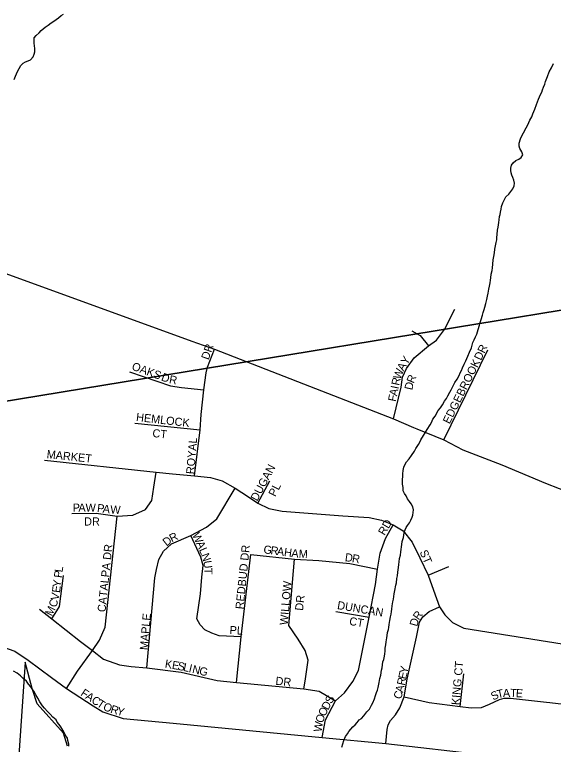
# Model space of a CAD drawing. Extents: x 1310247 to 1664935, y 284496 to 704931.
# Drawn here: x 1476284 to 1479599, y 570190 to 574682 of the extents above; entities that cross this region are included whole.
import ezdxf

# ---------------------------------------------------------------- set-up
doc = ezdxf.new("R2010")
doc.units = 0
for name, color, linetype in [('GM_X_Corporation_Text', 7, 'Continuous'), ('GM_X_County', 7, 'Continuous'), ('GM_X_County_Subdivision_Text', 7, 'Continuous'), ('GM_X_Interstate_Shield', 7, 'Continuous'), ('GM_X_Major_Lake_Text', 7, 'Continuous'), ('GM_X_Minor_River_Text', 7, 'Continuous'), ('GM_X_Rail_Line', 7, 'Continuous')]:
    doc.layers.add(name, color=color, linetype=linetype)

msp = doc.modelspace()

# ---------------------------------------------------------------- linework, layer by layer
at = {"layer": 'GM_X_Corporation_Text'}
for points in [[(1478614.7, 572194.1), (1478662.6, 572388.1), (1478669.8, 572450.6), (1478694.5, 572502.9), (1478741.5, 572569.3), (1478831, 572643.9), (1478880.3, 572678.2), (1478928.8, 572743.1), (1478993, 572868.5)], [(1478727.3, 572735.7), (1478778.8, 572706.6), (1478831, 572643.9)], [(1477391.4, 571844.2), (1477424.6, 572125.7), (1477432.2, 572221.7), (1477448.3, 572372.9), (1477462.7, 572476.3), (1477470.7, 572512.5), (1477513, 572623.3)], [(1478925.8, 572064), (1479196, 572619.3)], [(1476991, 572483.7), (1477242.1, 572397.2), (1477309.9, 572387.6), (1477448.3, 572372.9)], [(1477023.1, 572168), (1477424.6, 572125.7)], [(1476467.2, 571940), (1477155, 571865.7), (1477254.9, 571855.5), (1477391.4, 571844.2), (1477489.2, 571832.4), (1477561, 571811.9), (1477641.7, 571767.1), (1477722.3, 571713.3), (1477780, 571674.8), (1477849.1, 571642.8), (1477929.8, 571626.2), (1478303.8, 571598), (1478465.2, 571587.8), (1478542, 571569.8), (1478613.7, 571541.6), (1478673.9, 571505.8), (1478730.3, 571435.3), (1478776.4, 571339.3), (1478828.9, 571231.7), (1478861, 571140.1), (1478897.4, 571037), (1478930.7, 570988.4), (1478977.5, 570941), (1479048.6, 570906.4), (1479704.1, 570801.1)], [(1476636.3, 571610.8), (1476784.8, 571613.4), (1476915.5, 571595.4), (1477011.5, 571600.6), (1477088.4, 571636.4), (1477127.9, 571691.8), (1477140.5, 571773), (1477155, 571865.7)], [(1477780, 571674.8), (1477854.3, 571813.2)], [(1477097.3, 570661.8), (1477145.6, 571215.9), (1477156.7, 571265.9), (1477170.3, 571329), (1477199.8, 571380.3), (1477249.7, 571425.1), (1477367.6, 571476.4), (1477464.9, 571527.6), (1477529, 571578.8), (1477641.7, 571767.1)], [(1476603, 570534.3), (1476670.2, 570641.9), (1476763.7, 570767.4), (1476806, 570832.7), (1476840.3, 570910.9), (1476915.5, 571595.4)], [(1478177, 570232.7), (1478196.2, 570341.6), (1478257.7, 570459.4), (1478314.1, 570508.1), (1478365.3, 570578.5), (1478399.9, 570645.1), (1478465.2, 570973), (1478503.6, 571174.1), (1478517.7, 571269.5), (1478532.8, 571368.2), (1478565.7, 571457.7), (1478613.7, 571541.6)], [(1477678.8, 570852.6), (1477541.8, 570859), (1477496.9, 570874.4), (1477454.7, 570896.1), (1477425.2, 570925.6), (1477405, 570963.6), (1477427.8, 571117.7), (1477436.5, 571220), (1477443.1, 571291.9), (1477430.3, 571341.9), (1477367.6, 571476.4)], [(1477649.3, 570572.1), (1477678.8, 570852.6), (1477736.4, 571358.5)], [(1477736.4, 571358.5), (1478006.7, 571330.3), (1478156.5, 571322.6), (1478346.1, 571304.7), (1478517.7, 571269.5)], [(1478064, 570532.6), (1478070.9, 570580.3), (1478089.9, 570707.9), (1478070.7, 570768.1), (1478028.4, 570837.2), (1477972.1, 570921.8), (1478006.7, 571330.3)], [(1478828.9, 571231.7), (1478955.7, 571286.1)], [(1476513.3, 570962.7), (1476560.7, 571039.6), (1476584.2, 571229.5)], [(1478568.9, 570196.9), (1478576.9, 570281.3), (1478581.8, 570310.2), (1478597.1, 570337.7), (1478627.8, 570373), (1478653.5, 570415.9), (1478680.3, 570483.1), (1478698.9, 570591.5), (1478756.6, 570849.4), (1478775.1, 570943.5), (1478795.6, 570976.2), (1478834.7, 571008.2), (1478897.4, 571037)], [(1476436.5, 571021.7), (1476513.3, 570962.7), (1476688.8, 570824.4), (1476763.7, 570767.4), (1476829.7, 570714.3), (1476928.3, 570679.7), (1477001.3, 570669.5), (1477097.3, 570661.8), (1477308.7, 570634.9), (1477530.2, 570583.6), (1477649.3, 570572.1), (1478064, 570532.6), (1478157.8, 570517), (1478257.7, 570459.4)], [(1478260.3, 571008.9), (1478465.2, 570973)], [(1476367.3, 570709.2), (1476510.1, 570602.9), (1476603, 570534.3), (1476766.9, 570428.7), (1476825.8, 570391.5), (1476952.6, 570349.3), (1477260, 570321.1), (1478177, 570232.7), (1478568.9, 570196.9), (1479176.7, 570126.4), (1479544.2, 570072.3), (1479747.6, 570055.3), (1479764.6, 570053.1)], [(1479025.5, 570424.2), (1479047.3, 570624)], [(1478680.3, 570483.1), (1478834.7, 570447.9), (1479025.5, 570424.2), (1479093.4, 570414.6), (1479156.2, 570417.8), (1479205.5, 570438.3), (1479267, 570467.7), (1479297, 570475.4), (1479334.8, 570474.8), (1479557.7, 570450.4), (1479577.9, 570448)], [(1479577.9, 570448), (1479785, 570423.6), (1479792.2, 570422.7)]]:
    msp.add_lwpolyline(points, dxfattribs=at)
at = {"layer": 'GM_X_County'}
for points in [[(1480575, 578377.6), (1480023, 572924.8), (1474265.8, 571980.6), (1474738.6, 577396.3)], [(1480023, 572924.8), (1479478.5, 567337.9), (1473763.6, 566593.3), (1474265.8, 571980.6)]]:
    msp.add_lwpolyline(points, close=True, dxfattribs=at)
at = {"layer": 'GM_X_County_Subdivision_Text'}
msp.add_lwpolyline([(1474639.8, 570848.5), (1474724.7, 570843), (1474943.1, 570828.9), (1475119.9, 570813.9), (1475198, 570812.6), (1475341.7, 570802.3), (1475542.5, 570812.6), (1475635.3, 570821.9), (1475716.4, 570829.6), (1475787.8, 570830.2), (1475874.2, 570824.4), (1476102.2, 570805.2), (1476208.5, 570791.1), (1476284.1, 570764.2), (1476367.3, 570709.2)], dxfattribs=at)
at = {"layer": 'GM_X_Interstate_Shield'}
for points in [[(1475911.2, 573202.6), (1475934.6, 573195.5), (1477373.9, 572673.1), (1477513, 572623.3), (1478097.5, 572395.6)], [(1478097.5, 572395.6), (1478541.7, 572222.5)], [(1478541.7, 572222.5), (1478614.7, 572194.1), (1478737.5, 572141.7)], [(1478737.5, 572141.7), (1478758.7, 572132.7), (1478925.8, 572064), (1479042.2, 572004.3), (1479282.5, 571911.8), (1479550.4, 571797.6), (1479718.3, 571732), (1479907.9, 571646.9)]]:
    msp.add_lwpolyline(points, dxfattribs=at)
at = {"layer": 'GM_X_Major_Lake_Text'}
msp.add_lwpolyline([(1476609.5, 570178.6), (1476584.6, 570259.6), (1476422.6, 570440.4), (1476391.4, 570533.9), (1476347.8, 570696.1), (1476299.9, 569972.9)], dxfattribs=at)
at = {"layer": 'GM_X_Minor_River_Text'}
for points in [[(1476280.1, 574283), (1476288.6, 574302.9), (1476301.4, 574332.7), (1476311.9, 574350.5), (1476322.4, 574368.3), (1476336.8, 574384.1), (1476351.1, 574391.7), (1476367.3, 574397.3), (1476381.5, 574403), (1476398, 574422.7), (1476404.4, 574438.6), (1476408.8, 574452.6), (1476407.3, 574472.7), (1476405.8, 574490.8), (1476404.2, 574506.9), (1476404.5, 574521), (1476405, 574539), (1476415.4, 574552.8), (1476433.9, 574570.5), (1476446.3, 574584.2), (1476470.9, 574605.7), (1476489.2, 574617.3), (1476507.6, 574630.9), (1476526, 574642.5), (1476540.3, 574652.2), (1476554.6, 574661.9), (1476571, 574675.5), (1476585.3, 574685.2)], [(1479149.4, 572786.7), (1479153.9, 572804.7), (1479162.6, 572832.6), (1479167, 572848.5), (1479173.5, 572866.4), (1479177.9, 572882.4), (1479182.5, 572904.4), (1479189.1, 572928.3), (1479193.7, 572948.3), (1479198.2, 572968.3), (1479202.8, 572992.3), (1479205.3, 573010.3), (1479209.8, 573030.3), (1479212.3, 573048.3), (1479214.6, 573062.3), (1479217.2, 573084.3), (1479221.8, 573106.3), (1479224.2, 573124.3), (1479226.8, 573146.4), (1479229.5, 573172.4), (1479232, 573192.4), (1479236.6, 573216.4), (1479239.2, 573238.5), (1479243.7, 573258.4), (1479246.2, 573278.5), (1479250.7, 573296.4), (1479251, 573310.5), (1479253.5, 573328.5), (1479256.2, 573354.5), (1479258.7, 573374.6), (1479261, 573388.6), (1479263.4, 573402.6), (1479265.8, 573418.6), (1479268.3, 573438.6), (1479270.7, 573452.6), (1479273.1, 573466.6), (1479277.5, 573484.6), (1479280, 573500.6), (1479288.6, 573524.5), (1479297, 573540.4), (1479307.5, 573560.2), (1479324, 573577.8), (1479336.5, 573593.6), (1479348.9, 573609.4), (1479357.4, 573627.2), (1479359.9, 573645.3), (1479356.3, 573663.4), (1479348.7, 573679.7), (1479343.1, 573693.9), (1479339.4, 573708), (1479337.8, 573722.2), (1479338.1, 573736.2), (1479340.6, 573756.2), (1479351, 573770), (1479367.4, 573783.7), (1479385.7, 573791.3), (1479400, 573802.9), (1479410.4, 573818.8), (1479404.9, 573837), (1479393.4, 573857.4), (1479387.7, 573871.6), (1479388.2, 573891.7), (1479396.9, 573917.5), (1479407.5, 573939.4), (1479415.9, 573955.2), (1479430.7, 573985), (1479439.1, 573998.8), (1479447.6, 574018.7), (1479454, 574032.6), (1479466.5, 574052.4), (1479473.1, 574072.3), (1479485.8, 574100.1), (1479494.6, 574128), (1479507.5, 574161.9), (1479520.2, 574189.7), (1479528.6, 574205.5), (1479533, 574219.5), (1479537.4, 574235.4), (1479545.9, 574253.3), (1479550.4, 574271.3), (1479563.2, 574301.1), (1479573.9, 574328.9), (1479586.6, 574354.7), (1479599.3, 574380.5)], [(1478574.3, 570846.7), (1478576.7, 570860.7), (1478579.1, 570878.7), (1478583.6, 570896.7), (1478586, 570910.7), (1478588.4, 570928.7), (1478593.1, 570952.7), (1478597.6, 570974.6), (1478600.1, 570992.7), (1478602.5, 571008.7), (1478604.9, 571022.7), (1478607.4, 571042.7), (1478612.1, 571068.7), (1478614.5, 571084.7), (1478619.3, 571116.7), (1478623.8, 571136.7), (1478628.7, 571170.7), (1478633.1, 571184.6), (1478635.7, 571210.7), (1478640.2, 571228.6), (1478642.8, 571250.7), (1478645.5, 571278.7), (1478648, 571296.7), (1478650.4, 571314.8), (1478653, 571334.8), (1478657.5, 571354.7), (1478660, 571374.8), (1478662.4, 571390.8), (1478664.8, 571406.8), (1478667.2, 571420.8), (1478669.6, 571438.8), (1478676.3, 571464.7), (1478678.7, 571478.7), (1478681.1, 571494.8), (1478687.5, 571510.7), (1478693.9, 571524.6), (1478702.3, 571538.4), (1478712.7, 571554.2), (1478721.1, 571570.1), (1478729.6, 571587.9), (1478734, 571601.9), (1478736.4, 571617.9), (1478738.8, 571633.9), (1478733.3, 571652.1), (1478723.7, 571670.4), (1478714, 571684.7), (1478702.4, 571701.1), (1478692.9, 571719.4), (1478683.2, 571733.7), (1478675.6, 571752), (1478674.1, 571772.1), (1478670.6, 571792.3), (1478671, 571806.3), (1478671.3, 571820.4), (1478671.8, 571838.5), (1478672.3, 571856.5), (1478674.8, 571876.5), (1478679.3, 571896.5), (1478685.7, 571910.4), (1478696.2, 571930.2), (1478710.7, 571948), (1478725.3, 571967.7), (1478744, 571995.3), (1478752.4, 572011.2), (1478769.2, 572036.9), (1478777.5, 572050.8), (1478783.9, 572064.7), (1478800.7, 572092.3), (1478809.1, 572108.2), (1478821.6, 572128), (1478840.4, 572157.6), (1478848.8, 572171.5), (1478857.4, 572191.4), (1478871.9, 572211.1), (1478890.8, 572244.8), (1478905.3, 572262.5), (1478915.8, 572280.3), (1478928.4, 572302.1), (1478940.9, 572319.8), (1478949.3, 572335.7), (1478961.9, 572357.5), (1478970.3, 572373.3), (1478978.8, 572389.2), (1478993.5, 572417), (1479006.1, 572438.7), (1479018.7, 572460.5), (1479025.1, 572476.4), (1479033.6, 572492.3), (1479040, 572508.2), (1479050.6, 572530), (1479061.2, 572551.9), (1479071.9, 572579.7), (1479082.6, 572603.6), (1479095.3, 572631.4), (1479104.1, 572663.3), (1479112.6, 572681.2), (1479119.1, 572699.1), (1479127.5, 572714.9), (1479136.3, 572744.8), (1479145, 572770.7), (1479149.4, 572786.7)], [(1478296.3, 570172.8), (1478302.9, 570194.8), (1478309.4, 570214.7), (1478320, 570238.5), (1478332.5, 570256.3), (1478340.9, 570270.1), (1478353.3, 570283.9), (1478365.7, 570297.6), (1478380.1, 570311.3), (1478392.5, 570325.1), (1478404.9, 570340.8), (1478419.2, 570350.5), (1478433.6, 570366.2), (1478450.3, 570389.9), (1478466.8, 570407.5), (1478479.4, 570431.3), (1478487.8, 570445.2), (1478498.5, 570471), (1478505, 570490.9), (1478511.6, 570510.8), (1478515.9, 570524.8), (1478520.4, 570540.8), (1478527.1, 570570.7), (1478531.8, 570596.7), (1478536.3, 570616.7), (1478541.1, 570646.7), (1478545.5, 570660.6), (1478550.5, 570698.7), (1478554.8, 570712.6), (1478559.4, 570732.6), (1478561.8, 570748.6), (1478564.2, 570764.6), (1478564.6, 570782.7), (1478567.2, 570802.7), (1478569.6, 570820.7), (1478574.3, 570846.7)], [(1476617, 570178.8), (1476617.3, 570192.8), (1476611.9, 570215), (1476608.2, 570229.2), (1476594.7, 570249.6), (1476589.1, 570263.8), (1476579.4, 570278.1), (1476567.9, 570298.5), (1476558.2, 570312.8), (1476546.5, 570327.1), (1476538.9, 570341.4), (1476519.2, 570357.9), (1476501.6, 570376.4), (1476486, 570392.9), (1476468.5, 570413.4), (1476454.8, 570427.8), (1476439.4, 570452.3), (1476425.9, 570474.7), (1476414.4, 570495.1), (1476406.8, 570511.4), (1476395.1, 570525.7), (1476383.5, 570544.1), (1476369.9, 570560.5), (1476356.3, 570578.9), (1476334.7, 570597.5), (1476319, 570612), (1476299.4, 570628.5), (1476277.6, 570641.1)]]:
    msp.add_lwpolyline(points, dxfattribs=at)

# ---------------------------------------------------------------- texts
at = {"layer": 'GM_X_Rail_Line'}
for s, rotation, p in [('DR', 70.5566, (1477477, 572553.6)), ('DR', 64.7982, (1479153.7, 572550)), ('Y', 57.6981, (1478698.1, 572522.3)), ('EDGEBROOK', 63.7355, (1478960.2, 572158.6)), ('OAKS', 340.1437, (1477000.6, 572497.7)), ('A', 60.5018, (1478676.7, 572484.5)), ('D', 339.8787, (1477181.7, 572431.4)), ('W', 69.5817, (1478657.7, 572432.8)), ('R', 349.312, (1477231.5, 572413.9)), ('R', 78.1755, (1478650.1, 572396)), ('R', 67.4138, (1478739.3, 572408.8)), ('I', 78.1437, (1478645.6, 572374.4)), ('D', 77.3313, (1478730.4, 572368.1)), ('F', 78.1916, (1478629.4, 572296.9)), ('A', 78.18, (1478636.6, 572331.4)), ('HEMLOCK', 353.3902, (1477029.3, 572181.4)), ('CT', 353.6638, (1477129.8, 572082.7)), ('ROYAL', 85.2348, (1477388.4, 571851.6)), ('MARKET', 354.0899, (1476479.2, 571952.6)), ('DUGAN', 61.8592, (1477776.7, 571683.7)), ('PL', 63.4349, (1477887.9, 571711.4)), ('P', 359.9454, (1476641, 571622.6)), ('A', 359.9126, (1476676.2, 571622.6)), ('W', 359.5629, (1476720.1, 571622.5)), ('P', 353.5391, (1476789.1, 571621.4)), ('A', 352.856, (1476823.9, 571617.5)), ('W', 357.2196, (1476871.7, 571611.6)), ('DR', 0, (1476711.4, 571537.5)), ('RD', 59.5361, (1478560.1, 571472.8)), ('R', 26.8583, (1477251.1, 571433.2)), ('W', 294.0376, (1477375.6, 571480.8)), ('D', 38.4482, (1477218.9, 571407.3)), ('CATALPA DR', 84.095, (1476842.9, 571002.6)), ('A', 294.0224, (1477398.9, 571428.5)), ('L', 293.9986, (1477416.8, 571388.4)), ('REDBUD DR', 84.2867, (1477692, 571020.2)), ('G', 352.284, (1477812.7, 571367.3)), ('R', 352.2545, (1477856.3, 571361.4)), ('A', 352.258, (1477895.5, 571356.1)), ('H', 352.2407, (1477939.1, 571350.2)), ('N', 289.0776, (1477430.7, 571357.3)), ('A', 354.5982, (1477985, 571344)), ('M', 356.9863, (1478031, 571339.7)), ('D', 351.975, (1478314, 571318.9)), ('R', 350.0905, (1478357.1, 571312.9)), ('ST', 293.2005, (1478774.9, 571374.9)), ('U', 278.025, (1477444.5, 571318.1)), ('L', 82.7469, (1476578.6, 571247.7)), ('T', 271.2299, (1477450.5, 571276.1)), ('P', 82.7469, (1476574.1, 571212.8)), ('Y', 82.7469, (1476566.9, 571156)), ('WILLOW', 85.1548, (1477964.8, 570923.2)), ('V', 78.8784, (1476553.4, 571074.3)), ('E', 82.7469, (1476562.5, 571121.1)), ('C', 71.1415, (1476538.7, 571029.8)), ('DR', 83.9934, (1478058.3, 571011.3)), ('M', 63.4046, (1476512.2, 570975.8)), ('DUNCAN', 350.3852, (1478266.2, 571024.1)), ('MAPLE', 85.134, (1477103.1, 570769.2)), ('R', 53.8584, (1478770.5, 570951.5)), ('CT', 350.5416, (1478340, 570926)), ('D', 74.7334, (1478761, 570913.3)), ('PL', 356.4254, (1477605.2, 570870.2)), ('K', 350.4694, (1477205.8, 570663.3)), ('E', 350.4795, (1477249.2, 570656)), ('S', 349.3921, (1477283.6, 570650.3)), ('L', 347.2163, (1477317.7, 570643.9)), ('I', 346.8546, (1477352, 570636.1)), ('N', 346.7695, (1477373.4, 570631.1)), ('KING CT', 84.8967, (1479020.8, 570430.5)), ('G', 346.7787, (1477416.2, 570621.1)), ('E', 77.4741, (1478692.2, 570588.5)), ('Y', 77.4593, (1478699.8, 570622.9)), ('DR', 353.9946, (1477887.2, 570557.8)), ('R', 77.4672, (1478683.6, 570549.9)), ('A', 77.1231, (1478673.7, 570506.6)), ('F', 326.416, (1476685.9, 570494.7)), ('A', 326.4498, (1476715.2, 570475.1)), ('C', 72.9472, (1478661, 570464.9)), ('S', 25.111, (1479228.1, 570459.9)), ('T', 12.3925, (1479257.2, 570473.9)), ('A', 2.0984, (1479289.2, 570481.1)), ('T', 357.5401, (1479332.1, 570482.8)), ('E', 357.0475, (1479367.2, 570481.3)), ('C', 326.4447, (1476751.9, 570450.8)), ('T', 326.5376, (1476785, 570428.9)), ('D', 62.0857, (1478212.8, 570397.6)), ('S', 60.4517, (1478233.2, 570436.2)), ('O', 338.075, (1476824, 570404.4)), ('R', 343.5953, (1476869.8, 570386.2)), ('Y', 343.7608, (1476908, 570375)), ('O', 62.9072, (1478192.9, 570358.6)), ('O', 73.2589, (1478181.1, 570318.7)), ('W', 80.2004, (1478171.7, 570263.9))]:
    msp.add_text(s, height=50, rotation=rotation, dxfattribs=at).set_placement(p)

doc.saveas('drawing.dxf')
